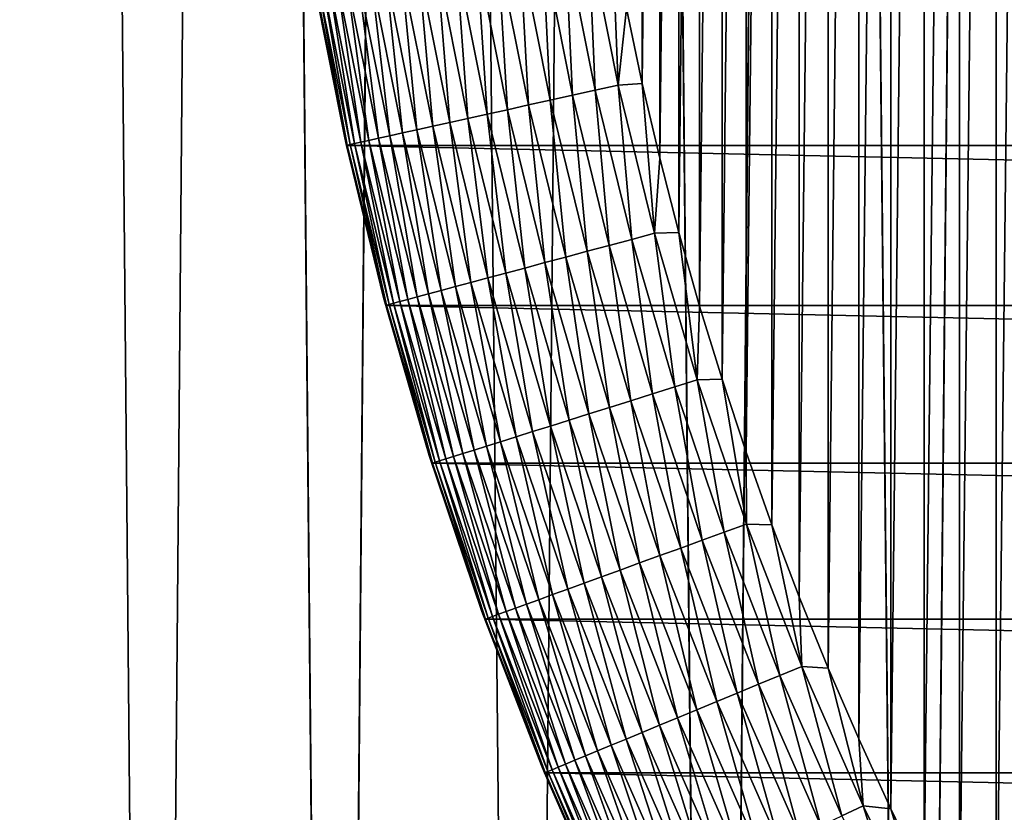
# Model space of a CAD drawing. Header units: millimetres. Extents: x -161 to 161, y -94 to 1149.
# Tile 996 of 1056: x -13.29 to -10.03, y 648.59 to 651.21. Entities that reach past the tile are written whole.
import ezdxf

# ---------------------------------------------------------------- set-up
doc = ezdxf.new("R2010")
doc.units = ezdxf.units.MM
doc.header["$LTSCALE"] = 81.481481
for name, color, linetype in [('16', 7, 'CONTINUOUS'), ('18', 7, 'CONTINUOUS'), ('37', 7, 'CONTINUOUS'), ('38', 7, 'CONTINUOUS'), ('39', 7, 'CONTINUOUS'), ('41', 7, 'CONTINUOUS')]:
    doc.layers.add(name, color=color, linetype=linetype)

msp = doc.modelspace()

# ---------------------------------------------------------------- linework, layer by layer
at = {"layer": '16', "color": 7, "linetype": 'CONTINUOUS', "true_color": 0xaaaaaa}
for points in [[(-13.7253, 673.5, -14.5469), (-13.1503, 673.5, -15.0687), (-13.4253, 640, -14.8243), (-13.7253, 673.5, -14.5469)], [(-13.4253, 640, -14.8243), (-13.1503, 673.5, -15.0687), (-12.8418, 640, -15.3326), (-13.4253, 640, -14.8243)], [(-13.1503, 673.5, -15.0687), (-12.5557, 673.5, -15.5677), (-12.8418, 640, -15.3326), (-13.1503, 673.5, -15.0687)], [(-12.8418, 640, -15.3326), (-12.5557, 673.5, -15.5677), (-12.2389, 640, -15.818), (-12.8418, 640, -15.3326)], [(-12.5557, 673.5, -15.5677), (-11.9436, 673.5, -16.0421), (-12.2389, 640, -15.818), (-12.5557, 673.5, -15.5677)], [(-12.2389, 640, -15.818), (-11.9436, 673.5, -16.0421), (-11.6175, 640, -16.2799), (-12.2389, 640, -15.818)], [(-11.9436, 673.5, -16.0421), (-11.3123, 673.5, -16.4932), (-11.6175, 640, -16.2799), (-11.9436, 673.5, -16.0421)], [(-11.6175, 640, -16.2799), (-11.3123, 673.5, -16.4932), (-10.9783, 640, -16.7176), (-11.6175, 640, -16.2799)], [(-11.3123, 673.5, -16.4932), (-10.6635, 673.5, -16.92), (-10.9783, 640, -16.7176), (-11.3123, 673.5, -16.4932)], [(-10.9783, 640, -16.7176), (-10.6635, 673.5, -16.92), (-10.3224, 640, -17.1303), (-10.9783, 640, -16.7176)], [(-10.6635, 673.5, -16.92), (-10, 673.5, -17.3205), (-10.3224, 640, -17.1303), (-10.6635, 673.5, -16.92)], [(-10.3224, 640, -17.1303), (-10, 673.5, -17.3205), (-9.651, 640, -17.5174), (-10.3224, 640, -17.1303)]]:
    msp.add_3dface(points, dxfattribs=at)
at = {"layer": '18', "color": 7, "linetype": 'CONTINUOUS', "true_color": 0xaaaaaa}
for points in [[(-13.1503, 673.5, 15.0687), (-13.7253, 673.5, 14.5469), (-13.4261, 640, 14.8236), (-13.1503, 673.5, 15.0687)], [(-12.8426, 640, 15.3319), (-13.1503, 673.5, 15.0687), (-13.4261, 640, 14.8236), (-12.8426, 640, 15.3319)], [(-12.5557, 673.5, 15.5677), (-13.1503, 673.5, 15.0687), (-12.8426, 640, 15.3319), (-12.5557, 673.5, 15.5677)], [(-12.2398, 640, 15.8173), (-12.5557, 673.5, 15.5677), (-12.8426, 640, 15.3319), (-12.2398, 640, 15.8173)], [(-11.9436, 673.5, 16.0421), (-12.5557, 673.5, 15.5677), (-12.2398, 640, 15.8173), (-11.9436, 673.5, 16.0421)], [(-11.6183, 640, 16.2792), (-11.9436, 673.5, 16.0421), (-12.2398, 640, 15.8173), (-11.6183, 640, 16.2792)], [(-11.3123, 673.5, 16.4932), (-11.9436, 673.5, 16.0421), (-11.6183, 640, 16.2792), (-11.3123, 673.5, 16.4932)], [(-10.9792, 640, 16.717), (-11.3123, 673.5, 16.4932), (-11.6183, 640, 16.2792), (-10.9792, 640, 16.717)], [(-10.6635, 673.5, 16.92), (-11.3123, 673.5, 16.4932), (-10.9792, 640, 16.717), (-10.6635, 673.5, 16.92)], [(-10.3233, 640, 17.1298), (-10.6635, 673.5, 16.92), (-10.9792, 640, 16.717), (-10.3233, 640, 17.1298)], [(-10, 673.5, 17.3205), (-10.6635, 673.5, 16.92), (-10.3233, 640, 17.1298), (-10, 673.5, 17.3205)], [(-9.6519, 640, 17.5168), (-10, 673.5, 17.3205), (-10.3233, 640, 17.1298), (-9.6519, 640, 17.5168)]]:
    msp.add_3dface(points, dxfattribs=at)
at = {"layer": '37', "linetype": 'CONTINUOUS'}
for points in [[(-9.927, 659.3054, -48.8), (-10.0534, 659.0834, -48.8), (-10.0532, 647.9162, -48.8), (-9.927, 659.3054, -48.8)], [(-9.9268, 647.6943, -48.8), (-9.927, 659.3054, -48.8), (-10.0532, 647.9162, -48.8), (-9.9268, 647.6943, -48.8)], [(-10.0534, 659.0834, -48.8), (-10.175, 658.8586, -48.8), (-10.1748, 648.141, -48.8), (-10.0534, 659.0834, -48.8)], [(-10.0532, 647.9162, -48.8), (-10.0534, 659.0834, -48.8), (-10.1748, 648.141, -48.8), (-10.0532, 647.9162, -48.8)], [(-10.175, 658.8586, -48.8), (-10.2916, 658.6314, -48.8), (-10.2914, 648.3682, -48.8), (-10.175, 658.8586, -48.8)], [(-10.1748, 648.141, -48.8), (-10.175, 658.8586, -48.8), (-10.2914, 648.3682, -48.8), (-10.1748, 648.141, -48.8)], [(-10.2916, 658.6314, -48.8), (-10.4028, 658.4021, -48.8), (-10.4027, 648.5976, -48.8), (-10.2916, 658.6314, -48.8)], [(-10.2914, 648.3682, -48.8), (-10.2916, 658.6314, -48.8), (-10.4027, 648.5976, -48.8), (-10.2914, 648.3682, -48.8)], [(-10.4028, 658.4021, -48.8), (-10.5087, 658.1709, -48.8), (-10.5085, 648.8287, -48.8), (-10.4028, 658.4021, -48.8)], [(-10.4027, 648.5976, -48.8), (-10.4028, 658.4021, -48.8), (-10.5085, 648.8287, -48.8), (-10.4027, 648.5976, -48.8)], [(-10.5087, 658.1709, -48.8), (-10.6095, 657.9371, -48.8), (-10.6093, 649.0625, -48.8), (-10.5087, 658.1709, -48.8)], [(-10.5085, 648.8287, -48.8), (-10.5087, 658.1709, -48.8), (-10.6093, 649.0625, -48.8), (-10.5085, 648.8287, -48.8)], [(-10.6095, 657.9371, -48.8), (-10.7052, 657.7007, -48.8), (-10.705, 649.299, -48.8), (-10.6095, 657.9371, -48.8)], [(-10.6093, 649.0625, -48.8), (-10.6095, 657.9371, -48.8), (-10.705, 649.299, -48.8), (-10.6093, 649.0625, -48.8)], [(-10.7052, 657.7007, -48.8), (-10.7957, 657.4621, -48.8), (-10.7956, 649.5376, -48.8), (-10.7052, 657.7007, -48.8)], [(-10.705, 649.299, -48.8), (-10.7052, 657.7007, -48.8), (-10.7956, 649.5376, -48.8), (-10.705, 649.299, -48.8)], [(-10.7957, 657.4621, -48.8), (-10.8809, 657.2217, -48.8), (-10.8808, 649.778, -48.8), (-10.7957, 657.4621, -48.8)], [(-10.7956, 649.5376, -48.8), (-10.7957, 657.4621, -48.8), (-10.8808, 649.778, -48.8), (-10.7956, 649.5376, -48.8)], [(-10.8809, 657.2217, -48.8), (-10.9607, 656.98, -48.8), (-10.9606, 650.0197, -48.8), (-10.8809, 657.2217, -48.8)], [(-10.8808, 649.778, -48.8), (-10.8809, 657.2217, -48.8), (-10.9606, 650.0197, -48.8), (-10.8808, 649.778, -48.8)], [(-10.9607, 656.98, -48.8), (-11.0349, 656.7373, -48.8), (-11.0348, 650.2624, -48.8), (-10.9607, 656.98, -48.8)], [(-10.9606, 650.0197, -48.8), (-10.9607, 656.98, -48.8), (-11.0348, 650.2624, -48.8), (-10.9606, 650.0197, -48.8)], [(-11.0349, 656.7373, -48.8), (-11.1036, 656.4934, -48.8), (-11.1035, 650.5063, -48.8), (-11.0349, 656.7373, -48.8)], [(-11.0348, 650.2624, -48.8), (-11.0349, 656.7373, -48.8), (-11.1035, 650.5063, -48.8), (-11.0348, 650.2624, -48.8)], [(-11.1036, 656.4934, -48.8), (-11.1669, 656.2475, -48.8), (-11.1668, 650.7522, -48.8), (-11.1036, 656.4934, -48.8)], [(-11.1035, 650.5063, -48.8), (-11.1036, 656.4934, -48.8), (-11.1668, 650.7522, -48.8), (-11.1035, 650.5063, -48.8)], [(-11.1669, 656.2475, -48.8), (-11.2248, 656.0002, -48.8), (-11.2247, 650.9996, -48.8), (-11.1669, 656.2475, -48.8)], [(-11.1668, 650.7522, -48.8), (-11.1669, 656.2475, -48.8), (-11.2247, 650.9996, -48.8), (-11.1668, 650.7522, -48.8)], [(-11.2247, 650.9996, -48.8), (-11.2248, 656.0002, -48.8), (-11.2771, 651.248, -48.8), (-11.2247, 650.9996, -48.8)]]:
    msp.add_3dface(points, dxfattribs=at)
at = {"layer": '38', "linetype": 'CONTINUOUS'}
for points in [[(-12.2036, 650.7944, -78.8), (-12.3101, 651.33, -78.8), (12.2036, 650.7944, -78.8), (-12.2036, 650.7944, -78.8)], [(12.2036, 650.7944, -78.8), (-12.3101, 651.33, -78.8), (12.3101, 651.33, -78.8), (12.2036, 650.7944, -78.8)], [(-12.0739, 650.2642, -78.8), (-12.2036, 650.7944, -78.8), (12.0739, 650.2642, -78.8), (-12.0739, 650.2642, -78.8)], [(12.0739, 650.2642, -78.8), (-12.2036, 650.7944, -78.8), (12.2036, 650.7944, -78.8), (12.0739, 650.2642, -78.8)], [(-11.9216, 649.7417, -78.8), (-12.0739, 650.2642, -78.8), (11.9216, 649.7417, -78.8), (-11.9216, 649.7417, -78.8)], [(11.9216, 649.7417, -78.8), (-12.0739, 650.2642, -78.8), (12.0739, 650.2642, -78.8), (11.9216, 649.7417, -78.8)], [(-11.7461, 649.2249, -78.8), (-11.9216, 649.7417, -78.8), (11.7461, 649.2249, -78.8), (-11.7461, 649.2249, -78.8)], [(11.7461, 649.2249, -78.8), (-11.9216, 649.7417, -78.8), (11.9216, 649.7417, -78.8), (11.7461, 649.2249, -78.8)], [(-11.5482, 648.716, -78.8), (-11.7461, 649.2249, -78.8), (11.5482, 648.716, -78.8), (-11.5482, 648.716, -78.8)], [(11.5482, 648.716, -78.8), (-11.7461, 649.2249, -78.8), (11.7461, 649.2249, -78.8), (11.5482, 648.716, -78.8)], [(-11.329, 648.2175, -78.8), (-11.5482, 648.716, -78.8), (11.329, 648.2175, -78.8), (-11.329, 648.2175, -78.8)], [(11.329, 648.2175, -78.8), (-11.5482, 648.716, -78.8), (11.5482, 648.716, -78.8), (11.329, 648.2175, -78.8)]]:
    msp.add_3dface(points, dxfattribs=at)
at = {"layer": '39', "linetype": 'CONTINUOUS'}
for points in [[(-12.3141, 651.3521, -49.8), (-12.3101, 651.33, -78.8), (-12.2092, 650.8194, -49.8), (-12.3141, 651.3521, -49.8)], [(-12.3101, 651.33, -78.8), (-12.2036, 650.7944, -78.8), (-12.2092, 650.8194, -49.8), (-12.3101, 651.33, -78.8)], [(-12.2092, 650.8194, -49.8), (-12.2036, 650.7944, -78.8), (-12.081, 650.2907, -49.8), (-12.2092, 650.8194, -49.8)], [(-12.2036, 650.7944, -78.8), (-12.0739, 650.2642, -78.8), (-12.081, 650.2907, -49.8), (-12.2036, 650.7944, -78.8)], [(-12.081, 650.2907, -49.8), (-12.0739, 650.2642, -78.8), (-11.9297, 649.7675, -49.8), (-12.081, 650.2907, -49.8)], [(-12.0739, 650.2642, -78.8), (-11.9216, 649.7417, -78.8), (-11.9297, 649.7675, -49.8), (-12.0739, 650.2642, -78.8)], [(-11.9297, 649.7675, -49.8), (-11.9216, 649.7417, -78.8), (-11.7555, 649.2505, -49.8), (-11.9297, 649.7675, -49.8)], [(-11.9216, 649.7417, -78.8), (-11.7461, 649.2249, -78.8), (-11.7555, 649.2505, -49.8), (-11.9216, 649.7417, -78.8)], [(-11.7555, 649.2505, -49.8), (-11.7461, 649.2249, -78.8), (-11.5586, 648.7409, -49.8), (-11.7555, 649.2505, -49.8)], [(-11.7461, 649.2249, -78.8), (-11.5482, 648.716, -78.8), (-11.5586, 648.7409, -49.8), (-11.7461, 649.2249, -78.8)], [(-11.5586, 648.7409, -49.8), (-11.5482, 648.716, -78.8), (-11.3396, 648.2404, -49.8), (-11.5586, 648.7409, -49.8)], [(-11.5482, 648.716, -78.8), (-11.329, 648.2175, -78.8), (-11.3396, 648.2404, -49.8), (-11.5482, 648.716, -78.8)]]:
    msp.add_3dface(points, dxfattribs=at)
at = {"layer": '41', "linetype": 'CONTINUOUS'}
for points in [[(-11.304, 650.994, -48.8031), (-11.3241, 651.497, -48.8), (-11.4026, 651.4894, -48.8031), (-11.304, 650.994, -48.8031)], [(-11.2771, 651.248, -48.8), (-11.3241, 651.497, -48.8), (-11.304, 650.994, -48.8031), (-11.2771, 651.248, -48.8)], [(-11.5293, 650.944, -48.849), (-11.5553, 651.4625, -48.8277), (-11.6298, 651.4493, -48.849), (-11.5293, 650.944, -48.849)], [(-11.4555, 650.9604, -48.8277), (-11.4794, 651.4759, -48.8123), (-11.5553, 651.4625, -48.8277), (-11.4555, 650.9604, -48.8277)], [(-11.4555, 650.9604, -48.8277), (-11.5553, 651.4625, -48.8277), (-11.5293, 650.944, -48.849), (-11.4555, 650.9604, -48.8277)], [(-11.3802, 650.9771, -48.8123), (-11.4026, 651.4894, -48.8031), (-11.4794, 651.4759, -48.8123), (-11.3802, 650.9771, -48.8123)], [(-11.3802, 650.9771, -48.8123), (-11.4794, 651.4759, -48.8123), (-11.4555, 650.9604, -48.8277), (-11.3802, 650.9771, -48.8123)], [(-11.304, 650.994, -48.8031), (-11.4026, 651.4894, -48.8031), (-11.3802, 650.9771, -48.8123), (-11.304, 650.994, -48.8031)], [(-11.671, 650.9126, -48.9092), (-11.7024, 651.4365, -48.8762), (-11.7727, 651.4242, -48.9092), (-11.671, 650.9126, -48.9092)], [(-11.6013, 650.9281, -48.8762), (-11.6298, 651.4493, -48.849), (-11.7024, 651.4365, -48.8762), (-11.6013, 650.9281, -48.8762)], [(-11.6013, 650.9281, -48.8762), (-11.7024, 651.4365, -48.8762), (-11.671, 650.9126, -48.9092), (-11.6013, 650.9281, -48.8762)], [(-11.5293, 650.944, -48.849), (-11.6298, 651.4493, -48.849), (-11.6013, 650.9281, -48.8762), (-11.5293, 650.944, -48.849)], [(-11.8619, 650.8703, -49.04), (-11.9046, 651.4009, -48.9913), (-11.9653, 651.3902, -49.04), (-11.8619, 650.8703, -49.04)], [(-11.8017, 650.8836, -48.9913), (-11.8402, 651.4122, -48.9476), (-11.9046, 651.4009, -48.9913), (-11.8017, 650.8836, -48.9913)], [(-11.8017, 650.8836, -48.9913), (-11.9046, 651.4009, -48.9913), (-11.8619, 650.8703, -49.04), (-11.8017, 650.8836, -48.9913)], [(-11.7379, 650.8978, -48.9476), (-11.7727, 651.4242, -48.9092), (-11.8402, 651.4122, -48.9476), (-11.7379, 650.8978, -48.9476)], [(-11.7379, 650.8978, -48.9476), (-11.8402, 651.4122, -48.9476), (-11.8017, 650.8836, -48.9913), (-11.7379, 650.8978, -48.9476)], [(-11.671, 650.9126, -48.9092), (-11.7727, 651.4242, -48.9092), (-11.7379, 650.8978, -48.9476), (-11.671, 650.9126, -48.9092)], [(-12.0603, 650.8263, -49.2783), (-12.1225, 651.3625, -49.2129), (-12.1655, 651.3549, -49.2783), (-12.0603, 650.8263, -49.2783)], [(-12.0177, 650.8357, -49.2129), (-12.0746, 651.3709, -49.1511), (-12.1225, 651.3625, -49.2129), (-12.0177, 650.8357, -49.2129)], [(-12.0177, 650.8357, -49.2129), (-12.1225, 651.3625, -49.2129), (-12.0603, 650.8263, -49.2783), (-12.0177, 650.8357, -49.2129)], [(-11.9703, 650.8463, -49.1511), (-12.0221, 651.3802, -49.0934), (-12.0746, 651.3709, -49.1511), (-11.9703, 650.8463, -49.1511)], [(-11.9703, 650.8463, -49.1511), (-12.0746, 651.3709, -49.1511), (-12.0177, 650.8357, -49.2129), (-11.9703, 650.8463, -49.1511)], [(-11.9182, 650.8578, -49.0934), (-11.9653, 651.3902, -49.04), (-12.0221, 651.3802, -49.0934), (-11.9182, 650.8578, -49.0934)], [(-11.9182, 650.8578, -49.0934), (-12.0221, 651.3802, -49.0934), (-11.9703, 650.8463, -49.1511), (-11.9182, 650.8578, -49.0934)], [(-11.8619, 650.8703, -49.04), (-11.9653, 651.3902, -49.04), (-11.9182, 650.8578, -49.0934), (-11.8619, 650.8703, -49.04)], [(-12.3141, 651.3521, -49.8), (-12.2092, 650.8194, -49.8), (-12.3072, 651.3299, -49.723), (-12.3141, 651.3521, -49.8)], [(-12.2008, 650.7951, -49.723), (-12.2982, 651.3315, -49.6449), (-12.3072, 651.3299, -49.723), (-12.2008, 650.7951, -49.723)], [(-12.2092, 650.8194, -49.8), (-12.2008, 650.7951, -49.723), (-12.3072, 651.3299, -49.723), (-12.2092, 650.8194, -49.8)], [(-12.1919, 650.7971, -49.6449), (-12.2832, 651.3341, -49.5678), (-12.2982, 651.3315, -49.6449), (-12.1919, 650.7971, -49.6449)], [(-12.1919, 650.7971, -49.6449), (-12.2982, 651.3315, -49.6449), (-12.2008, 650.7951, -49.723), (-12.1919, 650.7971, -49.6449)], [(-12.177, 650.8004, -49.5678), (-12.2623, 651.3378, -49.4921), (-12.2832, 651.3341, -49.5678), (-12.177, 650.8004, -49.5678)], [(-12.177, 650.8004, -49.5678), (-12.2832, 651.3341, -49.5678), (-12.1919, 650.7971, -49.6449), (-12.177, 650.8004, -49.5678)], [(-12.1563, 650.805, -49.4921), (-12.2355, 651.3425, -49.4183), (-12.2623, 651.3378, -49.4921), (-12.1563, 650.805, -49.4921)], [(-12.1563, 650.805, -49.4921), (-12.2623, 651.3378, -49.4921), (-12.177, 650.8004, -49.5678), (-12.1563, 650.805, -49.4921)], [(-12.1298, 650.8109, -49.4183), (-12.2032, 651.3482, -49.3469), (-12.2355, 651.3425, -49.4183), (-12.1298, 650.8109, -49.4183)], [(-12.1298, 650.8109, -49.4183), (-12.2355, 651.3425, -49.4183), (-12.1563, 650.805, -49.4921), (-12.1298, 650.8109, -49.4183)], [(-12.0977, 650.818, -49.3469), (-12.1655, 651.3549, -49.2783), (-12.2032, 651.3482, -49.3469), (-12.0977, 650.818, -49.3469)], [(-12.0977, 650.818, -49.3469), (-12.2032, 651.3482, -49.3469), (-12.1298, 650.8109, -49.4183), (-12.0977, 650.818, -49.3469)], [(-12.0603, 650.8263, -49.2783), (-12.1655, 651.3549, -49.2783), (-12.0977, 650.818, -49.3469), (-12.0603, 650.8263, -49.2783)], [(-11.2247, 650.9996, -48.8), (-11.2771, 651.248, -48.8), (-11.304, 650.994, -48.8031), (-11.2247, 650.9996, -48.8)], [(-11.3338, 650.4631, -48.8277), (-11.3802, 650.9771, -48.8123), (-11.4555, 650.9604, -48.8277), (-11.3338, 650.4631, -48.8277)], [(-11.2593, 650.4831, -48.8123), (-11.304, 650.994, -48.8031), (-11.3802, 650.9771, -48.8123), (-11.2593, 650.4831, -48.8123)], [(-11.2593, 650.4831, -48.8123), (-11.3802, 650.9771, -48.8123), (-11.3338, 650.4631, -48.8277), (-11.2593, 650.4831, -48.8123)], [(-11.1839, 650.5033, -48.8031), (-11.2247, 650.9996, -48.8), (-11.304, 650.994, -48.8031), (-11.1839, 650.5033, -48.8031)], [(-11.1839, 650.5033, -48.8031), (-11.304, 650.994, -48.8031), (-11.2593, 650.4831, -48.8123), (-11.1839, 650.5033, -48.8031)], [(-11.1668, 650.7522, -48.8), (-11.2247, 650.9996, -48.8), (-11.1839, 650.5033, -48.8031), (-11.1668, 650.7522, -48.8)], [(-11.4781, 650.4245, -48.8762), (-11.5293, 650.944, -48.849), (-11.6013, 650.9281, -48.8762), (-11.4781, 650.4245, -48.8762)], [(-11.4068, 650.4435, -48.849), (-11.4555, 650.9604, -48.8277), (-11.5293, 650.944, -48.849), (-11.4068, 650.4435, -48.849)], [(-11.4068, 650.4435, -48.849), (-11.5293, 650.944, -48.849), (-11.4781, 650.4245, -48.8762), (-11.4068, 650.4435, -48.849)], [(-11.3338, 650.4631, -48.8277), (-11.4555, 650.9604, -48.8277), (-11.4068, 650.4435, -48.849), (-11.3338, 650.4631, -48.8277)], [(-11.6132, 650.3882, -48.9476), (-11.671, 650.9126, -48.9092), (-11.7379, 650.8978, -48.9476), (-11.6132, 650.3882, -48.9476)], [(-11.547, 650.406, -48.9092), (-11.6013, 650.9281, -48.8762), (-11.671, 650.9126, -48.9092), (-11.547, 650.406, -48.9092)], [(-11.547, 650.406, -48.9092), (-11.671, 650.9126, -48.9092), (-11.6132, 650.3882, -48.9476), (-11.547, 650.406, -48.9092)], [(-11.4781, 650.4245, -48.8762), (-11.6013, 650.9281, -48.8762), (-11.547, 650.406, -48.9092), (-11.4781, 650.4245, -48.8762)], [(-11.7359, 650.3554, -49.04), (-11.8017, 650.8836, -48.9913), (-11.8619, 650.8703, -49.04), (-11.7359, 650.3554, -49.04)], [(-11.6763, 650.3713, -48.9913), (-11.7379, 650.8978, -48.9476), (-11.8017, 650.8836, -48.9913), (-11.6763, 650.3713, -48.9913)], [(-11.6763, 650.3713, -48.9913), (-11.8017, 650.8836, -48.9913), (-11.7359, 650.3554, -49.04), (-11.6763, 650.3713, -48.9913)], [(-11.6132, 650.3882, -48.9476), (-11.7379, 650.8978, -48.9476), (-11.6763, 650.3713, -48.9913), (-11.6132, 650.3882, -48.9476)], [(-11.8901, 650.3141, -49.2129), (-11.9703, 650.8463, -49.1511), (-12.0177, 650.8357, -49.2129), (-11.8901, 650.3141, -49.2129)], [(-11.8431, 650.3266, -49.1511), (-11.9182, 650.8578, -49.0934), (-11.9703, 650.8463, -49.1511), (-11.8431, 650.3266, -49.1511)], [(-11.8431, 650.3266, -49.1511), (-11.9703, 650.8463, -49.1511), (-11.8901, 650.3141, -49.2129), (-11.8431, 650.3266, -49.1511)], [(-11.7916, 650.3404, -49.0934), (-11.8619, 650.8703, -49.04), (-11.9182, 650.8578, -49.0934), (-11.7916, 650.3404, -49.0934)], [(-11.7916, 650.3404, -49.0934), (-11.9182, 650.8578, -49.0934), (-11.8431, 650.3266, -49.1511), (-11.7916, 650.3404, -49.0934)], [(-11.7359, 650.3554, -49.04), (-11.8619, 650.8703, -49.04), (-11.7916, 650.3404, -49.0934), (-11.7359, 650.3554, -49.04)], [(-12.2092, 650.8194, -49.8), (-12.081, 650.2907, -49.8), (-12.2008, 650.7951, -49.723), (-12.2092, 650.8194, -49.8)], [(-12.0271, 650.2773, -49.4921), (-12.1298, 650.8109, -49.4183), (-12.1563, 650.805, -49.4921), (-12.0271, 650.2773, -49.4921)], [(-12.001, 650.2844, -49.4183), (-12.0977, 650.818, -49.3469), (-12.1298, 650.8109, -49.4183), (-12.001, 650.2844, -49.4183)], [(-12.001, 650.2844, -49.4183), (-12.1298, 650.8109, -49.4183), (-12.0271, 650.2773, -49.4921), (-12.001, 650.2844, -49.4183)], [(-11.9692, 650.2929, -49.3469), (-12.0603, 650.8263, -49.2783), (-12.0977, 650.818, -49.3469), (-11.9692, 650.2929, -49.3469)], [(-11.9692, 650.2929, -49.3469), (-12.0977, 650.818, -49.3469), (-12.001, 650.2844, -49.4183), (-11.9692, 650.2929, -49.3469)], [(-11.9322, 650.3028, -49.2783), (-12.0177, 650.8357, -49.2129), (-12.0603, 650.8263, -49.2783), (-11.9322, 650.3028, -49.2783)], [(-11.9322, 650.3028, -49.2783), (-12.0603, 650.8263, -49.2783), (-11.9692, 650.2929, -49.3469), (-11.9322, 650.3028, -49.2783)], [(-11.8901, 650.3141, -49.2129), (-12.0177, 650.8357, -49.2129), (-11.9322, 650.3028, -49.2783), (-11.8901, 650.3141, -49.2129)], [(-12.0712, 650.2655, -49.723), (-12.1919, 650.7971, -49.6449), (-12.2008, 650.7951, -49.723), (-12.0712, 650.2655, -49.723)], [(-12.081, 650.2907, -49.8), (-12.0712, 650.2655, -49.723), (-12.2008, 650.7951, -49.723), (-12.081, 650.2907, -49.8)], [(-12.0624, 650.2679, -49.6449), (-12.177, 650.8004, -49.5678), (-12.1919, 650.7971, -49.6449), (-12.0624, 650.2679, -49.6449)], [(-12.0624, 650.2679, -49.6449), (-12.1919, 650.7971, -49.6449), (-12.0712, 650.2655, -49.723), (-12.0624, 650.2679, -49.6449)], [(-12.0477, 650.2718, -49.5678), (-12.1563, 650.805, -49.4921), (-12.177, 650.8004, -49.5678), (-12.0477, 650.2718, -49.5678)], [(-12.0477, 650.2718, -49.5678), (-12.177, 650.8004, -49.5678), (-12.0624, 650.2679, -49.6449), (-12.0477, 650.2718, -49.5678)], [(-12.0271, 650.2773, -49.4921), (-12.1563, 650.805, -49.4921), (-12.0477, 650.2718, -49.5678), (-12.0271, 650.2773, -49.4921)], [(-11.1035, 650.5063, -48.8), (-11.1668, 650.7522, -48.8), (-11.1839, 650.5033, -48.8031), (-11.1035, 650.5063, -48.8)], [(-11.1905, 649.9716, -48.8277), (-11.2593, 650.4831, -48.8123), (-11.3338, 650.4631, -48.8277), (-11.1905, 649.9716, -48.8277)], [(-11.117, 649.9948, -48.8123), (-11.1839, 650.5033, -48.8031), (-11.2593, 650.4831, -48.8123), (-11.117, 649.9948, -48.8123)], [(-11.117, 649.9948, -48.8123), (-11.2593, 650.4831, -48.8123), (-11.1905, 649.9716, -48.8277), (-11.117, 649.9948, -48.8123)], [(-11.0426, 650.0183, -48.8031), (-11.1035, 650.5063, -48.8), (-11.1839, 650.5033, -48.8031), (-11.0426, 650.0183, -48.8031)], [(-11.0426, 650.0183, -48.8031), (-11.1839, 650.5033, -48.8031), (-11.117, 649.9948, -48.8123), (-11.0426, 650.0183, -48.8031)], [(-11.0348, 650.2624, -48.8), (-11.1035, 650.5063, -48.8), (-11.0426, 650.0183, -48.8031), (-11.0348, 650.2624, -48.8)], [(-11.2627, 649.9489, -48.849), (-11.3338, 650.4631, -48.8277), (-11.4068, 650.4435, -48.849), (-11.2627, 649.9489, -48.849)], [(-11.1905, 649.9716, -48.8277), (-11.3338, 650.4631, -48.8277), (-11.2627, 649.9489, -48.849), (-11.1905, 649.9716, -48.8277)], [(-11.4011, 649.9053, -48.9092), (-11.4781, 650.4245, -48.8762), (-11.547, 650.406, -48.9092), (-11.4011, 649.9053, -48.9092)], [(-11.333, 649.9267, -48.8762), (-11.4068, 650.4435, -48.849), (-11.4781, 650.4245, -48.8762), (-11.333, 649.9267, -48.8762)], [(-11.333, 649.9267, -48.8762), (-11.4781, 650.4245, -48.8762), (-11.4011, 649.9053, -48.9092), (-11.333, 649.9267, -48.8762)], [(-11.2627, 649.9489, -48.849), (-11.4068, 650.4435, -48.849), (-11.333, 649.9267, -48.8762), (-11.2627, 649.9489, -48.849)], [(-11.5287, 649.865, -48.9913), (-11.6132, 650.3882, -48.9476), (-11.6763, 650.3713, -48.9913), (-11.5287, 649.865, -48.9913)], [(-11.4664, 649.8846, -48.9476), (-11.547, 650.406, -48.9092), (-11.6132, 650.3882, -48.9476), (-11.4664, 649.8846, -48.9476)], [(-11.4664, 649.8846, -48.9476), (-11.6132, 650.3882, -48.9476), (-11.5287, 649.865, -48.9913), (-11.4664, 649.8846, -48.9476)], [(-11.4011, 649.9053, -48.9092), (-11.547, 650.406, -48.9092), (-11.4664, 649.8846, -48.9476), (-11.4011, 649.9053, -48.9092)], [(-11.6426, 649.8291, -49.0934), (-11.7359, 650.3554, -49.04), (-11.7916, 650.3404, -49.0934), (-11.6426, 649.8291, -49.0934)], [(-11.5876, 649.8464, -49.04), (-11.6763, 650.3713, -48.9913), (-11.7359, 650.3554, -49.04), (-11.5876, 649.8464, -49.04)], [(-11.5876, 649.8464, -49.04), (-11.7359, 650.3554, -49.04), (-11.6426, 649.8291, -49.0934), (-11.5876, 649.8464, -49.04)], [(-11.5287, 649.865, -48.9913), (-11.6763, 650.3713, -48.9913), (-11.5876, 649.8464, -49.04), (-11.5287, 649.865, -48.9913)], [(-11.7398, 649.7985, -49.2129), (-11.8431, 650.3266, -49.1511), (-11.8901, 650.3141, -49.2129), (-11.7398, 649.7985, -49.2129)], [(-11.6934, 649.8131, -49.1511), (-11.7916, 650.3404, -49.0934), (-11.8431, 650.3266, -49.1511), (-11.6934, 649.8131, -49.1511)], [(-11.6934, 649.8131, -49.1511), (-11.8431, 650.3266, -49.1511), (-11.7398, 649.7985, -49.2129), (-11.6934, 649.8131, -49.1511)], [(-11.6426, 649.8291, -49.0934), (-11.7916, 650.3404, -49.0934), (-11.6934, 649.8131, -49.1511), (-11.6426, 649.8291, -49.0934)], [(-12.081, 650.2907, -49.8), (-11.9297, 649.7675, -49.8), (-12.0712, 650.2655, -49.723), (-12.081, 650.2907, -49.8)], [(-11.8493, 649.7639, -49.4183), (-11.9692, 650.2929, -49.3469), (-12.001, 650.2844, -49.4183), (-11.8493, 649.7639, -49.4183)], [(-11.818, 649.7738, -49.3469), (-11.9322, 650.3028, -49.2783), (-11.9692, 650.2929, -49.3469), (-11.818, 649.7738, -49.3469)], [(-11.818, 649.7738, -49.3469), (-11.9692, 650.2929, -49.3469), (-11.8493, 649.7639, -49.4183), (-11.818, 649.7738, -49.3469)], [(-11.7814, 649.7853, -49.2783), (-11.8901, 650.3141, -49.2129), (-11.9322, 650.3028, -49.2783), (-11.7814, 649.7853, -49.2783)], [(-11.7814, 649.7853, -49.2783), (-11.9322, 650.3028, -49.2783), (-11.818, 649.7738, -49.3469), (-11.7814, 649.7853, -49.2783)], [(-11.7398, 649.7985, -49.2129), (-11.8901, 650.3141, -49.2129), (-11.7814, 649.7853, -49.2783), (-11.7398, 649.7985, -49.2129)], [(-11.9186, 649.7421, -49.723), (-12.0624, 650.2679, -49.6449), (-12.0712, 650.2655, -49.723), (-11.9186, 649.7421, -49.723)], [(-11.9297, 649.7675, -49.8), (-11.9186, 649.7421, -49.723), (-12.0712, 650.2655, -49.723), (-11.9297, 649.7675, -49.8)], [(-11.9099, 649.7448, -49.6449), (-12.0477, 650.2718, -49.5678), (-12.0624, 650.2679, -49.6449), (-11.9099, 649.7448, -49.6449)], [(-11.9099, 649.7448, -49.6449), (-12.0624, 650.2679, -49.6449), (-11.9186, 649.7421, -49.723), (-11.9099, 649.7448, -49.6449)], [(-11.8954, 649.7494, -49.5678), (-12.0271, 650.2773, -49.4921), (-12.0477, 650.2718, -49.5678), (-11.8954, 649.7494, -49.5678)], [(-11.8954, 649.7494, -49.5678), (-12.0477, 650.2718, -49.5678), (-11.9099, 649.7448, -49.6449), (-11.8954, 649.7494, -49.5678)], [(-11.8751, 649.7558, -49.4921), (-12.001, 650.2844, -49.4183), (-12.0271, 650.2773, -49.4921), (-11.8751, 649.7558, -49.4921)], [(-11.8751, 649.7558, -49.4921), (-12.0271, 650.2773, -49.4921), (-11.8954, 649.7494, -49.5678), (-11.8751, 649.7558, -49.4921)], [(-11.8493, 649.7639, -49.4183), (-12.001, 650.2844, -49.4183), (-11.8751, 649.7558, -49.4921), (-11.8493, 649.7639, -49.4183)], [(-10.9606, 650.0197, -48.8), (-11.0348, 650.2624, -48.8), (-11.0426, 650.0183, -48.8031), (-10.9606, 650.0197, -48.8)], [(-11.026, 649.4869, -48.8277), (-11.117, 649.9948, -48.8123), (-11.1905, 649.9716, -48.8277), (-11.026, 649.4869, -48.8277)], [(-10.9535, 649.5132, -48.8123), (-11.0426, 650.0183, -48.8031), (-11.117, 649.9948, -48.8123), (-10.9535, 649.5132, -48.8123)], [(-10.9535, 649.5132, -48.8123), (-11.117, 649.9948, -48.8123), (-11.026, 649.4869, -48.8277), (-10.9535, 649.5132, -48.8123)], [(-10.8802, 649.5399, -48.8031), (-10.9606, 650.0197, -48.8), (-11.0426, 650.0183, -48.8031), (-10.8802, 649.5399, -48.8031)], [(-10.8802, 649.5399, -48.8031), (-11.0426, 650.0183, -48.8031), (-10.9535, 649.5132, -48.8123), (-10.8802, 649.5399, -48.8031)], [(-10.8808, 649.778, -48.8), (-10.9606, 650.0197, -48.8), (-10.8802, 649.5399, -48.8031), (-10.8808, 649.778, -48.8)], [(-11.0971, 649.461, -48.849), (-11.1905, 649.9716, -48.8277), (-11.2627, 649.9489, -48.849), (-11.0971, 649.461, -48.849)], [(-11.026, 649.4869, -48.8277), (-11.1905, 649.9716, -48.8277), (-11.0971, 649.461, -48.849), (-11.026, 649.4869, -48.8277)], [(-11.1663, 649.4358, -48.8762), (-11.2627, 649.9489, -48.849), (-11.333, 649.9267, -48.8762), (-11.1663, 649.4358, -48.8762)], [(-11.0971, 649.461, -48.849), (-11.2627, 649.9489, -48.849), (-11.1663, 649.4358, -48.8762), (-11.0971, 649.461, -48.849)], [(-11.2978, 649.3879, -48.9476), (-11.4011, 649.9053, -48.9092), (-11.4664, 649.8846, -48.9476), (-11.2978, 649.3879, -48.9476)], [(-11.2334, 649.4114, -48.9092), (-11.333, 649.9267, -48.8762), (-11.4011, 649.9053, -48.9092), (-11.2334, 649.4114, -48.9092)], [(-11.2334, 649.4114, -48.9092), (-11.4011, 649.9053, -48.9092), (-11.2978, 649.3879, -48.9476), (-11.2334, 649.4114, -48.9092)], [(-11.1663, 649.4358, -48.8762), (-11.333, 649.9267, -48.8762), (-11.2334, 649.4114, -48.9092), (-11.1663, 649.4358, -48.8762)], [(-11.4172, 649.3445, -49.04), (-11.5287, 649.865, -48.9913), (-11.5876, 649.8464, -49.04), (-11.4172, 649.3445, -49.04)], [(-11.3592, 649.3656, -48.9913), (-11.4664, 649.8846, -48.9476), (-11.5287, 649.865, -48.9913), (-11.3592, 649.3656, -48.9913)], [(-11.3592, 649.3656, -48.9913), (-11.5287, 649.865, -48.9913), (-11.4172, 649.3445, -49.04), (-11.3592, 649.3656, -48.9913)], [(-11.2978, 649.3879, -48.9476), (-11.4664, 649.8846, -48.9476), (-11.3592, 649.3656, -48.9913), (-11.2978, 649.3879, -48.9476)], [(-11.4714, 649.3248, -49.0934), (-11.5876, 649.8464, -49.04), (-11.6426, 649.8291, -49.0934), (-11.4714, 649.3248, -49.0934)], [(-11.4172, 649.3445, -49.04), (-11.5876, 649.8464, -49.04), (-11.4714, 649.3248, -49.0934), (-11.4172, 649.3445, -49.04)], [(-11.6081, 649.275, -49.2783), (-11.7398, 649.7985, -49.2129), (-11.7814, 649.7853, -49.2783), (-11.6081, 649.275, -49.2783)], [(-11.5672, 649.2899, -49.2129), (-11.6934, 649.8131, -49.1511), (-11.7398, 649.7985, -49.2129), (-11.5672, 649.2899, -49.2129)], [(-11.5672, 649.2899, -49.2129), (-11.7398, 649.7985, -49.2129), (-11.6081, 649.275, -49.2783), (-11.5672, 649.2899, -49.2129)], [(-11.5215, 649.3065, -49.1511), (-11.6426, 649.8291, -49.0934), (-11.6934, 649.8131, -49.1511), (-11.5215, 649.3065, -49.1511)], [(-11.5215, 649.3065, -49.1511), (-11.6934, 649.8131, -49.1511), (-11.5672, 649.2899, -49.2129), (-11.5215, 649.3065, -49.1511)], [(-11.4714, 649.3248, -49.0934), (-11.6426, 649.8291, -49.0934), (-11.5215, 649.3065, -49.1511), (-11.4714, 649.3248, -49.0934)], [(-11.9297, 649.7675, -49.8), (-11.7555, 649.2505, -49.8), (-11.9186, 649.7421, -49.723), (-11.9297, 649.7675, -49.8)], [(-11.675, 649.2506, -49.4183), (-11.818, 649.7738, -49.3469), (-11.8493, 649.7639, -49.4183), (-11.675, 649.2506, -49.4183)], [(-11.6442, 649.2619, -49.3469), (-11.7814, 649.7853, -49.2783), (-11.818, 649.7738, -49.3469), (-11.6442, 649.2619, -49.3469)], [(-11.6442, 649.2619, -49.3469), (-11.818, 649.7738, -49.3469), (-11.675, 649.2506, -49.4183), (-11.6442, 649.2619, -49.3469)], [(-11.6081, 649.275, -49.2783), (-11.7814, 649.7853, -49.2783), (-11.6442, 649.2619, -49.3469), (-11.6081, 649.275, -49.2783)], [(-10.7956, 649.5376, -48.8), (-10.8808, 649.778, -48.8), (-10.8802, 649.5399, -48.8031), (-10.7956, 649.5376, -48.8)], [(-11.7434, 649.2258, -49.723), (-11.9099, 649.7448, -49.6449), (-11.9186, 649.7421, -49.723), (-11.7434, 649.2258, -49.723)], [(-11.7555, 649.2505, -49.8), (-11.7434, 649.2258, -49.723), (-11.9186, 649.7421, -49.723), (-11.7555, 649.2505, -49.8)], [(-11.7348, 649.2289, -49.6449), (-11.8954, 649.7494, -49.5678), (-11.9099, 649.7448, -49.6449), (-11.7348, 649.2289, -49.6449)], [(-11.7348, 649.2289, -49.6449), (-11.9099, 649.7448, -49.6449), (-11.7434, 649.2258, -49.723), (-11.7348, 649.2289, -49.6449)], [(-11.7205, 649.2341, -49.5678), (-11.8751, 649.7558, -49.4921), (-11.8954, 649.7494, -49.5678), (-11.7205, 649.2341, -49.5678)], [(-11.7205, 649.2341, -49.5678), (-11.8954, 649.7494, -49.5678), (-11.7348, 649.2289, -49.6449), (-11.7205, 649.2341, -49.5678)], [(-11.7005, 649.2414, -49.4921), (-11.8493, 649.7639, -49.4183), (-11.8751, 649.7558, -49.4921), (-11.7005, 649.2414, -49.4921)], [(-11.7005, 649.2414, -49.4921), (-11.8751, 649.7558, -49.4921), (-11.7205, 649.2341, -49.5678), (-11.7005, 649.2414, -49.4921)], [(-11.675, 649.2506, -49.4183), (-11.8493, 649.7639, -49.4183), (-11.7005, 649.2414, -49.4921), (-11.675, 649.2506, -49.4183)], [(-10.7692, 649.0392, -48.8123), (-10.8802, 649.5399, -48.8031), (-10.9535, 649.5132, -48.8123), (-10.7692, 649.0392, -48.8123)], [(-10.6971, 649.0691, -48.8031), (-10.7956, 649.5376, -48.8), (-10.8802, 649.5399, -48.8031), (-10.6971, 649.0691, -48.8031)], [(-10.6971, 649.0691, -48.8031), (-10.8802, 649.5399, -48.8031), (-10.7692, 649.0392, -48.8123), (-10.6971, 649.0691, -48.8031)], [(-10.705, 649.299, -48.8), (-10.7956, 649.5376, -48.8), (-10.6971, 649.0691, -48.8031), (-10.705, 649.299, -48.8)], [(-10.8404, 649.0097, -48.8277), (-10.9535, 649.5132, -48.8123), (-11.026, 649.4869, -48.8277), (-10.8404, 649.0097, -48.8277)], [(-10.7692, 649.0392, -48.8123), (-10.9535, 649.5132, -48.8123), (-10.8404, 649.0097, -48.8277), (-10.7692, 649.0392, -48.8123)], [(-10.9103, 648.9808, -48.849), (-11.026, 649.4869, -48.8277), (-11.0971, 649.461, -48.849), (-10.9103, 648.9808, -48.849)], [(-10.8404, 649.0097, -48.8277), (-11.026, 649.4869, -48.8277), (-10.9103, 648.9808, -48.849), (-10.8404, 649.0097, -48.8277)], [(-10.9784, 648.9526, -48.8762), (-11.0971, 649.461, -48.849), (-11.1663, 649.4358, -48.8762), (-10.9784, 648.9526, -48.8762)], [(-10.9103, 648.9808, -48.849), (-11.0971, 649.461, -48.849), (-10.9784, 648.9526, -48.8762), (-10.9103, 648.9808, -48.849)], [(-11.1077, 648.899, -48.9476), (-11.2334, 649.4114, -48.9092), (-11.2978, 649.3879, -48.9476), (-11.1077, 648.899, -48.9476)], [(-11.0444, 648.9253, -48.9092), (-11.1663, 649.4358, -48.8762), (-11.2334, 649.4114, -48.9092), (-11.0444, 648.9253, -48.9092)], [(-11.0444, 648.9253, -48.9092), (-11.2334, 649.4114, -48.9092), (-11.1077, 648.899, -48.9476), (-11.0444, 648.9253, -48.9092)], [(-10.9784, 648.9526, -48.8762), (-11.1663, 649.4358, -48.8762), (-11.0444, 648.9253, -48.9092), (-10.9784, 648.9526, -48.8762)], [(-11.1681, 648.874, -48.9913), (-11.2978, 649.3879, -48.9476), (-11.3592, 649.3656, -48.9913), (-11.1681, 648.874, -48.9913)], [(-11.1077, 648.899, -48.9476), (-11.2978, 649.3879, -48.9476), (-11.1681, 648.874, -48.9913), (-11.1077, 648.899, -48.9476)], [(-11.2784, 648.8284, -49.0934), (-11.4172, 649.3445, -49.04), (-11.4714, 649.3248, -49.0934), (-11.2784, 648.8284, -49.0934)], [(-11.2251, 648.8504, -49.04), (-11.3592, 649.3656, -48.9913), (-11.4172, 649.3445, -49.04), (-11.2251, 648.8504, -49.04)], [(-11.2251, 648.8504, -49.04), (-11.4172, 649.3445, -49.04), (-11.2784, 648.8284, -49.0934), (-11.2251, 648.8504, -49.04)], [(-11.1681, 648.874, -48.9913), (-11.3592, 649.3656, -48.9913), (-11.2251, 648.8504, -49.04), (-11.1681, 648.874, -48.9913)], [(-11.3276, 648.808, -49.1511), (-11.4714, 649.3248, -49.0934), (-11.5215, 649.3065, -49.1511), (-11.3276, 648.808, -49.1511)], [(-11.2784, 648.8284, -49.0934), (-11.4714, 649.3248, -49.0934), (-11.3276, 648.808, -49.1511), (-11.2784, 648.8284, -49.0934)], [(-11.4128, 648.7727, -49.2783), (-11.5672, 649.2899, -49.2129), (-11.6081, 649.275, -49.2783), (-11.4128, 648.7727, -49.2783)], [(-11.3725, 648.7893, -49.2129), (-11.5215, 649.3065, -49.1511), (-11.5672, 649.2899, -49.2129), (-11.3725, 648.7893, -49.2129)], [(-11.3725, 648.7893, -49.2129), (-11.5672, 649.2899, -49.2129), (-11.4128, 648.7727, -49.2783), (-11.3725, 648.7893, -49.2129)], [(-11.3276, 648.808, -49.1511), (-11.5215, 649.3065, -49.1511), (-11.3725, 648.7893, -49.2129), (-11.3276, 648.808, -49.1511)], [(-10.6093, 649.0625, -48.8), (-10.705, 649.299, -48.8), (-10.6971, 649.0691, -48.8031), (-10.6093, 649.0625, -48.8)], [(-11.7555, 649.2505, -49.8), (-11.5586, 648.7409, -49.8), (-11.7434, 649.2258, -49.723), (-11.7555, 649.2505, -49.8)], [(-11.5036, 648.735, -49.4921), (-11.675, 649.2506, -49.4183), (-11.7005, 649.2414, -49.4921), (-11.5036, 648.735, -49.4921)], [(-11.4786, 648.7454, -49.4183), (-11.6442, 649.2619, -49.3469), (-11.675, 649.2506, -49.4183), (-11.4786, 648.7454, -49.4183)], [(-11.4786, 648.7454, -49.4183), (-11.675, 649.2506, -49.4183), (-11.5036, 648.735, -49.4921), (-11.4786, 648.7454, -49.4183)], [(-11.4482, 648.758, -49.3469), (-11.6081, 649.275, -49.2783), (-11.6442, 649.2619, -49.3469), (-11.4482, 648.758, -49.3469)], [(-11.4482, 648.758, -49.3469), (-11.6442, 649.2619, -49.3469), (-11.4786, 648.7454, -49.4183), (-11.4482, 648.758, -49.3469)], [(-11.4128, 648.7727, -49.2783), (-11.6081, 649.275, -49.2783), (-11.4482, 648.758, -49.3469), (-11.4128, 648.7727, -49.2783)], [(-11.5457, 648.7176, -49.723), (-11.7348, 649.2289, -49.6449), (-11.7434, 649.2258, -49.723), (-11.5457, 648.7176, -49.723)], [(-11.5586, 648.7409, -49.8), (-11.5457, 648.7176, -49.723), (-11.7434, 649.2258, -49.723), (-11.5586, 648.7409, -49.8)], [(-11.5373, 648.7211, -49.6449), (-11.7205, 649.2341, -49.5678), (-11.7348, 649.2289, -49.6449), (-11.5373, 648.7211, -49.6449)], [(-11.5373, 648.7211, -49.6449), (-11.7348, 649.2289, -49.6449), (-11.5457, 648.7176, -49.723), (-11.5373, 648.7211, -49.6449)], [(-11.5232, 648.7269, -49.5678), (-11.7005, 649.2414, -49.4921), (-11.7205, 649.2341, -49.5678), (-11.5232, 648.7269, -49.5678)], [(-11.5232, 648.7269, -49.5678), (-11.7205, 649.2341, -49.5678), (-11.5373, 648.7211, -49.6449), (-11.5232, 648.7269, -49.5678)], [(-11.5036, 648.735, -49.4921), (-11.7005, 649.2414, -49.4921), (-11.5232, 648.7269, -49.5678), (-11.5036, 648.735, -49.4921)], [(-10.5644, 648.5737, -48.8123), (-10.6971, 649.0691, -48.8031), (-10.7692, 649.0392, -48.8123), (-10.5644, 648.5737, -48.8123)], [(-10.4936, 648.6067, -48.8031), (-10.6093, 649.0625, -48.8), (-10.6971, 649.0691, -48.8031), (-10.4936, 648.6067, -48.8031)], [(-10.4936, 648.6067, -48.8031), (-10.6971, 649.0691, -48.8031), (-10.5644, 648.5737, -48.8123), (-10.4936, 648.6067, -48.8031)], [(-10.5085, 648.8287, -48.8), (-10.6093, 649.0625, -48.8), (-10.4936, 648.6067, -48.8031), (-10.5085, 648.8287, -48.8)], [(-10.6342, 648.5412, -48.8277), (-10.7692, 649.0392, -48.8123), (-10.8404, 649.0097, -48.8277), (-10.6342, 648.5412, -48.8277)], [(-10.5644, 648.5737, -48.8123), (-10.7692, 649.0392, -48.8123), (-10.6342, 648.5412, -48.8277), (-10.5644, 648.5737, -48.8123)], [(-10.7028, 648.5092, -48.849), (-10.8404, 649.0097, -48.8277), (-10.9103, 648.9808, -48.849), (-10.7028, 648.5092, -48.849)], [(-10.6342, 648.5412, -48.8277), (-10.8404, 649.0097, -48.8277), (-10.7028, 648.5092, -48.849), (-10.6342, 648.5412, -48.8277)], [(-10.8343, 648.4479, -48.9092), (-10.9784, 648.9526, -48.8762), (-11.0444, 648.9253, -48.9092), (-10.8343, 648.4479, -48.9092)], [(-10.7696, 648.478, -48.8762), (-10.9103, 648.9808, -48.849), (-10.9784, 648.9526, -48.8762), (-10.7696, 648.478, -48.8762)], [(-10.7696, 648.478, -48.8762), (-10.9784, 648.9526, -48.8762), (-10.8343, 648.4479, -48.9092), (-10.7696, 648.478, -48.8762)], [(-10.7028, 648.5092, -48.849), (-10.9103, 648.9808, -48.849), (-10.7696, 648.478, -48.8762), (-10.7028, 648.5092, -48.849)], [(-10.8964, 648.4189, -48.9476), (-11.0444, 648.9253, -48.9092), (-11.1077, 648.899, -48.9476), (-10.8964, 648.4189, -48.9476)], [(-10.8343, 648.4479, -48.9092), (-11.0444, 648.9253, -48.9092), (-10.8964, 648.4189, -48.9476), (-10.8343, 648.4479, -48.9092)], [(-10.9557, 648.3913, -48.9913), (-11.1077, 648.899, -48.9476), (-11.1681, 648.874, -48.9913), (-10.9557, 648.3913, -48.9913)], [(-10.8964, 648.4189, -48.9476), (-11.1077, 648.899, -48.9476), (-10.9557, 648.3913, -48.9913), (-10.8964, 648.4189, -48.9476)], [(-11.0116, 648.3652, -49.04), (-11.1681, 648.874, -48.9913), (-11.2251, 648.8504, -49.04), (-11.0116, 648.3652, -49.04)], [(-10.9557, 648.3913, -48.9913), (-11.1681, 648.874, -48.9913), (-11.0116, 648.3652, -49.04), (-10.9557, 648.3913, -48.9913)], [(-11.1122, 648.3183, -49.1511), (-11.2784, 648.8284, -49.0934), (-11.3276, 648.808, -49.1511), (-11.1122, 648.3183, -49.1511)], [(-11.0638, 648.3408, -49.0934), (-11.2251, 648.8504, -49.04), (-11.2784, 648.8284, -49.0934), (-11.0638, 648.3408, -49.0934)], [(-11.0638, 648.3408, -49.0934), (-11.2784, 648.8284, -49.0934), (-11.1122, 648.3183, -49.1511), (-11.0638, 648.3408, -49.0934)], [(-11.0116, 648.3652, -49.04), (-11.2251, 648.8504, -49.04), (-11.0638, 648.3408, -49.0934), (-11.0116, 648.3652, -49.04)], [(-10.4027, 648.5976, -48.8), (-10.5085, 648.8287, -48.8), (-10.4936, 648.6067, -48.8031), (-10.4027, 648.5976, -48.8)], [(-11.1957, 648.2793, -49.2783), (-11.3725, 648.7893, -49.2129), (-11.4128, 648.7727, -49.2783), (-11.1957, 648.2793, -49.2783)], [(-11.1562, 648.2978, -49.2129), (-11.3276, 648.808, -49.1511), (-11.3725, 648.7893, -49.2129), (-11.1562, 648.2978, -49.2129)], [(-11.1562, 648.2978, -49.2129), (-11.3725, 648.7893, -49.2129), (-11.1957, 648.2793, -49.2783), (-11.1562, 648.2978, -49.2129)], [(-11.1122, 648.3183, -49.1511), (-11.3276, 648.808, -49.1511), (-11.1562, 648.2978, -49.2129), (-11.1122, 648.3183, -49.1511)], [(-11.2602, 648.2493, -49.4183), (-11.4482, 648.758, -49.3469), (-11.4786, 648.7454, -49.4183), (-11.2602, 648.2493, -49.4183)], [(-11.2305, 648.2631, -49.3469), (-11.4128, 648.7727, -49.2783), (-11.4482, 648.758, -49.3469), (-11.2305, 648.2631, -49.3469)], [(-11.2305, 648.2631, -49.3469), (-11.4482, 648.758, -49.3469), (-11.2602, 648.2493, -49.4183), (-11.2305, 648.2631, -49.3469)], [(-11.1957, 648.2793, -49.2783), (-11.4128, 648.7727, -49.2783), (-11.2305, 648.2631, -49.3469), (-11.1957, 648.2793, -49.2783)], [(-11.5586, 648.7409, -49.8), (-11.3396, 648.2404, -49.8), (-11.5457, 648.7176, -49.723), (-11.5586, 648.7409, -49.8)], [(-11.3179, 648.2224, -49.6449), (-11.5232, 648.7269, -49.5678), (-11.5373, 648.7211, -49.6449), (-11.3179, 648.2224, -49.6449)], [(-11.3041, 648.2288, -49.5678), (-11.5036, 648.735, -49.4921), (-11.5232, 648.7269, -49.5678), (-11.3041, 648.2288, -49.5678)], [(-11.3041, 648.2288, -49.5678), (-11.5232, 648.7269, -49.5678), (-11.3179, 648.2224, -49.6449), (-11.3041, 648.2288, -49.5678)], [(-11.2848, 648.2378, -49.4921), (-11.4786, 648.7454, -49.4183), (-11.5036, 648.735, -49.4921), (-11.2848, 648.2378, -49.4921)], [(-11.2848, 648.2378, -49.4921), (-11.5036, 648.735, -49.4921), (-11.3041, 648.2288, -49.5678), (-11.2848, 648.2378, -49.4921)], [(-11.2602, 648.2493, -49.4183), (-11.4786, 648.7454, -49.4183), (-11.2848, 648.2378, -49.4921), (-11.2602, 648.2493, -49.4183)], [(-11.3262, 648.2185, -49.723), (-11.5373, 648.7211, -49.6449), (-11.5457, 648.7176, -49.723), (-11.3262, 648.2185, -49.723)], [(-11.3396, 648.2404, -49.8), (-11.3262, 648.2185, -49.723), (-11.5457, 648.7176, -49.723), (-11.3396, 648.2404, -49.8)], [(-11.3179, 648.2224, -49.6449), (-11.5373, 648.7211, -49.6449), (-11.3262, 648.2185, -49.723), (-11.3179, 648.2224, -49.6449)], [(-10.3395, 648.1176, -48.8123), (-10.4936, 648.6067, -48.8031), (-10.5644, 648.5737, -48.8123), (-10.3395, 648.1176, -48.8123)], [(-10.2702, 648.1537, -48.8031), (-10.4027, 648.5976, -48.8), (-10.4936, 648.6067, -48.8031), (-10.2702, 648.1537, -48.8031)], [(-10.2702, 648.1537, -48.8031), (-10.4936, 648.6067, -48.8031), (-10.3395, 648.1176, -48.8123), (-10.2702, 648.1537, -48.8031)], [(-10.2914, 648.3682, -48.8), (-10.4027, 648.5976, -48.8), (-10.2702, 648.1537, -48.8031), (-10.2914, 648.3682, -48.8)]]:
    msp.add_3dface(points, dxfattribs=at)

doc.saveas('drawing.dxf')
